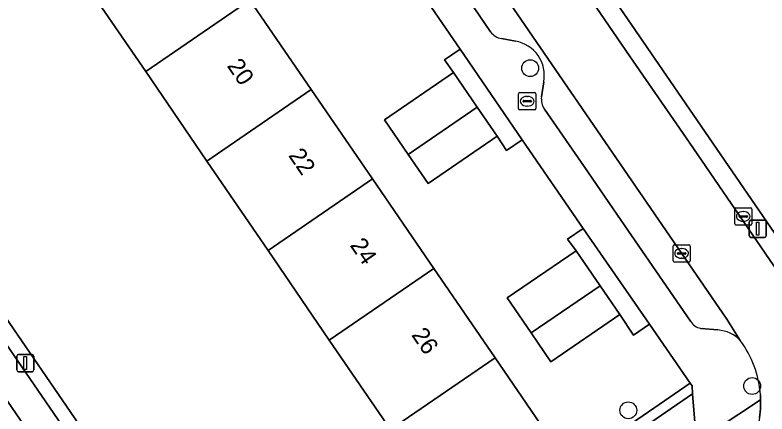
# Model space of a CAD drawing. Extents: x 157445 to 158888, y 383061 to 384688.
# Drawn here: x 158511.02 to 158554.68, y 383707.79 to 383730.94 of the extents above; entities that cross this region are included whole.
import ezdxf

# ---------------------------------------------------------------- set-up
doc = ezdxf.new("R2010")
doc.units = 0
for name, color, linetype in [('IMGEO_Boom', 7, 'Continuous'), ('IMGEO_Brandkraan', 7, 'Continuous'), ('IMGEO_Erf', 7, 'Continuous'), ('IMGEO_Groenvoorziening', 7, 'Continuous'), ('IMGEO_Haag', 7, 'Continuous'), ('IMGEO_Kolk', 7, 'Continuous'), ('IMGEO_Lichtmast', 7, 'Continuous'), ('IMGEO_Pand', 7, 'Continuous'), ('IMGEO_Pand_nummerreeks', 7, 'Continuous'), ('IMGEO_Parkeervlak_open', 7, 'Continuous'), ('IMGEO_Rijbaan_lokaal_open', 7, 'Continuous'), ('IMGEO_Voetpad_open', 7, 'Continuous')]:
    doc.layers.add(name, color=color, linetype=linetype)

msp = doc.modelspace()

# ---------------------------------------------------------------- linework, layer by layer
at = {"layer": 'IMGEO_Boom'}
for centre in [(158540.929, 383727.859), (158553.826, 383709.409), (158546.63, 383708)]:
    msp.add_circle(centre, 0.489, dxfattribs=at)
at = {"layer": 'IMGEO_Brandkraan'}
for p, q in [((158540.258, 383725.514), (158540.258, 383726.366)), ((158540.333, 383726.44), (158541.185, 383726.44)), ((158540.746, 383726.22), (158540.771, 383726.22)), ((158541.259, 383726.366), (158541.259, 383725.514)), ((158540.517, 383725.934), (158540.517, 383725.946)), ((158540.955, 383725.897), (158540.557, 383725.897)), ((158540.56, 383725.983), (158540.958, 383725.983)), ((158541.001, 383725.946), (158541.001, 383725.934)), ((158541.185, 383725.44), (158540.333, 383725.44)), ((158540.769, 383725.66), (158540.744, 383725.66))]:
    msp.add_line(p, q, dxfattribs=at)
for points in [[(158540.258, 383725.514), (158540.258, 383726.366)], [(158540.333, 383726.44), (158541.185, 383726.44)], [(158541.259, 383726.366), (158541.259, 383725.514)], [(158541.185, 383725.44), (158540.333, 383725.44)]]:
    msp.add_lwpolyline(points, dxfattribs=at)
for centre, radius, start, end in [((158540.335, 383726.364), 0.0765, 91.552, 178.448), ((158540.335, 383726.364), 0.0765, 91.552, 178.448), ((158541.183, 383726.364), 0.0765, 1.552, 88.448), ((158541.183, 383726.364), 0.0765, 1.552, 88.448), ((158540.557, 383725.943), 0.0403, 85.8775, 175.7526), ((158540.554, 383725.933), 0.0366, 178.938, 274.7102), ((158540.958, 383725.94), 0.043, 264.8664, 352.4533), ((158540.962, 383725.945), 0.0386, 1.7309, 96.639), ((158540.335, 383725.516), 0.0765, 181.552, 268.448), ((158540.335, 383725.516), 0.0765, 181.552, 268.448), ((158541.183, 383725.516), 0.0765, 271.552, 358.448), ((158541.183, 383725.516), 0.0765, 271.552, 358.448)]:
    msp.add_arc(centre, radius, start, end, dxfattribs=at)
for centre, major_axis, ratio, start_param, end_param in [((158540.745, 383725.94), (-0.387, 0.002), 0.722429, 4.712389, 7.853982), ((158540.77, 383725.94), (-0.39, 0.002), 0.717154, 1.570796, 4.712389)]:
    msp.add_ellipse(centre, major_axis=major_axis, ratio=ratio, start_param=start_param, end_param=end_param, dxfattribs=at)
at = {"layer": 'IMGEO_Erf'}
for points in [[(158514.526, 383777.448), (158533.363, 383750), (158557.601, 383714.681)], [(158475.159, 383764.884), (158485.364, 383750), (158500, 383728.653), (158524.917, 383692.311)], [(158532.816, 383706.882), (158529.265, 383712.077), (158525.713, 383717.273), (158522.162, 383722.468), (158518.61, 383727.663), (158515.059, 383732.858), (158511.507, 383738.054), (158507.957, 383743.248), (158504.405, 383748.444), (158503.341, 383750), (158500.854, 383753.639), (158500.731, 383753.819), (158497.254, 383751.44), (158493.823, 383756.453), (158497.302, 383758.833), (158493.75, 383764.029)], [(158503.302, 383762.948), (158506.861, 383757.758), (158510.42, 383752.568), (158512.181, 383750), (158513.979, 383747.378), (158517.537, 383742.188), (158521.096, 383736.998), (158524.655, 383731.808), (158528.214, 383726.618), (158531.772, 383721.428), (158535.331, 383716.238), (158538.89, 383711.047), (158542.534, 383705.733)], [(158537.248, 383700.661), (158550.217, 383709.58), (158547.869, 383713.004), (158546.927, 383712.358), (158546.136, 383713.554), (158542.141, 383710.817), (158540.995, 383712.49), (158539.603, 383714.521), (158543.597, 383717.258), (158543.094, 383717.932), (158544.006, 383718.557), (158540.474, 383723.708), (158539.553, 383723.076), (158539.009, 383723.903), (158535.013, 383721.165), (158533.854, 383722.856), (158532.479, 383724.863), (158536.474, 383727.601), (158535.961, 383728.343), (158536.874, 383728.969), (158533.544, 383733.825)]]:
    msp.add_lwpolyline(points, dxfattribs=at)
at = {"layer": 'IMGEO_Groenvoorziening'}
for points in [[(158550.366, 383708.954), (158550.33, 383709.415), (158550.217, 383709.58), (158537.248, 383700.661), (158537.588, 383700.167)], [(158550.582, 383706.16), (158550.366, 383708.954), (158537.588, 383700.167), (158537.248, 383700.661), (158524.917, 383692.311), (158525.07, 383692.088), (158525.68, 383691.703), (158528.554, 383691.298), (158529.163, 383691.463)]]:
    msp.add_lwpolyline(points, close=True, dxfattribs=at)
at = {"layer": 'IMGEO_Haag'}
msp.add_lwpolyline([(158550.366, 383708.954), (158550.33, 383709.415), (158550.217, 383709.58), (158537.248, 383700.661), (158537.588, 383700.167)], close=True, dxfattribs=at)
at = {"layer": 'IMGEO_Kolk'}
for p, q in [((158552.807, 383718.828), (158552.807, 383719.68)), ((158552.882, 383719.754), (158553.734, 383719.754)), ((158553.808, 383719.68), (158553.808, 383718.828)), ((158553.066, 383719.248), (158553.066, 383719.26)), ((158553.109, 383719.297), (158553.507, 383719.297)), ((158553.295, 383719.534), (158553.32, 383719.534)), ((158553.55, 383719.26), (158553.55, 383719.248)), ((158553.504, 383719.211), (158553.106, 383719.211)), ((158553.318, 383718.974), (158553.293, 383718.974)), ((158553.734, 383718.754), (158552.882, 383718.754)), ((158549.227, 383716.68), (158549.227, 383717.532)), ((158549.302, 383717.606), (158550.154, 383717.606)), ((158550.228, 383717.532), (158550.228, 383716.68)), ((158549.486, 383717.1), (158549.486, 383717.112)), ((158549.924, 383717.063), (158549.526, 383717.063)), ((158549.529, 383717.149), (158549.927, 383717.149)), ((158549.715, 383717.386), (158549.74, 383717.386)), ((158549.97, 383717.112), (158549.97, 383717.1)), ((158550.154, 383716.606), (158549.302, 383716.606)), ((158549.738, 383716.826), (158549.713, 383716.826))]:
    msp.add_line(p, q, dxfattribs=at)
for points in [[(158552.807, 383718.828), (158552.807, 383719.68)], [(158552.882, 383719.754), (158553.734, 383719.754)], [(158553.808, 383719.68), (158553.808, 383718.828)], [(158553.734, 383718.754), (158552.882, 383718.754)], [(158549.227, 383716.68), (158549.227, 383717.532)], [(158549.302, 383717.606), (158550.154, 383717.606)], [(158550.228, 383717.532), (158550.228, 383716.68)], [(158550.154, 383716.606), (158549.302, 383716.606)]]:
    msp.add_lwpolyline(points, dxfattribs=at)
for centre, radius, start, end in [((158552.884, 383719.678), 0.0765, 91.552, 178.448), ((158552.884, 383719.678), 0.0765, 91.552, 178.448), ((158553.732, 383719.678), 0.0765, 1.552, 88.448), ((158553.732, 383719.678), 0.0765, 1.552, 88.448), ((158553.106, 383719.257), 0.0403, 85.8775, 175.7526), ((158553.103, 383719.247), 0.0366, 178.938, 274.7102), ((158553.507, 383719.254), 0.043, 264.8664, 352.4533), ((158553.511, 383719.259), 0.0386, 1.7309, 96.639), ((158552.884, 383718.83), 0.0765, 181.552, 268.448), ((158552.884, 383718.83), 0.0765, 181.552, 268.448), ((158553.732, 383718.83), 0.0765, 271.552, 358.448), ((158553.732, 383718.83), 0.0765, 271.552, 358.448), ((158549.304, 383717.53), 0.0765, 91.552, 178.448), ((158549.304, 383717.53), 0.0765, 91.552, 178.448), ((158550.152, 383717.53), 0.0765, 1.552, 88.448), ((158550.152, 383717.53), 0.0765, 1.552, 88.448), ((158549.526, 383717.109), 0.0403, 85.8775, 175.7526), ((158549.523, 383717.099), 0.0366, 178.938, 274.7102), ((158549.927, 383717.106), 0.043, 264.8664, 352.4533), ((158549.931, 383717.111), 0.0386, 1.7309, 96.639), ((158549.304, 383716.682), 0.0765, 181.552, 268.448), ((158549.304, 383716.682), 0.0765, 181.552, 268.448), ((158550.152, 383716.682), 0.0765, 271.552, 358.448), ((158550.152, 383716.682), 0.0765, 271.552, 358.448)]:
    msp.add_arc(centre, radius, start, end, dxfattribs=at)
for centre, major_axis, ratio, start_param, end_param in [((158553.294, 383719.254), (-0.387, 0.002), 0.722429, 4.712389, 7.853982), ((158553.319, 383719.254), (-0.39, 0.002), 0.717154, 1.570796, 4.712389), ((158549.714, 383717.106), (-0.387, 0.002), 0.722429, 4.712389, 7.853982), ((158549.739, 383717.106), (-0.39, 0.002), 0.717154, 1.570796, 4.712389)]:
    msp.add_ellipse(centre, major_axis=major_axis, ratio=ratio, start_param=start_param, end_param=end_param, dxfattribs=at)
at = {"layer": 'IMGEO_Lichtmast'}
for p, q in [((158553.649, 383718.137), (158553.649, 383718.937)), ((158553.649, 383718.937), (158553.649, 383718.137)), ((158553.749, 383719.037), (158554.539, 383719.037)), ((158554.539, 383719.037), (158553.749, 383719.037)), ((158554.639, 383718.937), (158554.639, 383718.137)), ((158554.639, 383718.137), (158554.639, 383718.937)), ((158554.539, 383718.037), (158553.749, 383718.037)), ((158553.749, 383718.037), (158554.539, 383718.037)), ((158511.117, 383710.341), (158511.117, 383711.141)), ((158511.117, 383711.141), (158511.117, 383710.341)), ((158511.217, 383711.241), (158512.007, 383711.241)), ((158512.007, 383711.241), (158511.217, 383711.241)), ((158512.107, 383711.141), (158512.107, 383710.341)), ((158512.107, 383710.341), (158512.107, 383711.141)), ((158512.007, 383710.241), (158511.217, 383710.241)), ((158511.217, 383710.241), (158512.007, 383710.241))]:
    msp.add_line(p, q, dxfattribs=at)
for points in [[(158554.069, 383718.912), (158554.219, 383718.912), (158554.219, 383718.162), (158554.069, 383718.162), (158554.069, 383718.912)], [(158511.537, 383711.116), (158511.687, 383711.116), (158511.687, 383710.366), (158511.537, 383710.366), (158511.537, 383711.116)]]:
    msp.add_lwpolyline(points, dxfattribs=at)
for centre, start, end in [((158553.749, 383718.937), 90, 180), ((158553.749, 383718.937), 90, 180), ((158554.539, 383718.937), 0, 90), ((158554.539, 383718.937), 360, 90), ((158553.749, 383718.137), 180, 270), ((158553.749, 383718.137), 180, 270), ((158554.539, 383718.137), 270, 0), ((158554.539, 383718.137), 270, 0), ((158511.217, 383711.141), 90, 180), ((158511.217, 383711.141), 90, 180), ((158512.007, 383711.141), 0, 90), ((158512.007, 383711.141), 360, 90), ((158511.217, 383710.341), 180, 270), ((158511.217, 383710.341), 180, 270), ((158512.007, 383710.341), 270, 0), ((158512.007, 383710.341), 270, 0)]:
    msp.add_arc(centre, 0.1, start, end, dxfattribs=at)
at = {"layer": 'IMGEO_Pand'}
for points in [[(158518.61, 383727.663), (158524.655, 383731.808), (158521.096, 383736.998), (158515.059, 383732.858)], [(158518.61, 383727.663), (158522.162, 383722.468), (158528.214, 383726.618), (158524.655, 383731.808)], [(158533.854, 383722.856), (158537.849, 383725.595), (158536.474, 383727.601), (158532.479, 383724.863)], [(158522.162, 383722.468), (158525.713, 383717.273), (158531.772, 383721.428), (158528.214, 383726.618)], [(158533.854, 383722.856), (158535.013, 383721.165), (158539.009, 383723.903), (158537.849, 383725.595)], [(158535.331, 383716.238), (158531.772, 383721.428), (158525.713, 383717.273), (158529.265, 383712.077)], [(158540.995, 383712.49), (158544.988, 383715.229), (158543.597, 383717.258), (158539.603, 383714.521)], [(158535.331, 383716.238), (158529.265, 383712.077), (158532.816, 383706.882), (158538.89, 383711.047)], [(158540.995, 383712.49), (158542.141, 383710.817), (158546.136, 383713.554), (158544.988, 383715.229)], [(158538.89, 383711.047), (158532.816, 383706.882), (158536.452, 383701.563), (158542.534, 383705.733)]]:
    msp.add_lwpolyline(points, close=True, dxfattribs=at)
at = {"layer": 'IMGEO_Parkeervlak_open'}
for points in [[(158553.127, 383712.058), (158552.353, 383713.281), (158527.158, 383750), (158504.026, 383783.713)], [(158527.804, 383745.868), (158538.637, 383729.977)], [(158539.262, 383729.584), (158540.082, 383729.423)], [(158541.717, 383727.074), (158541.586, 383726.203)], [(158541.759, 383725.484), (158544.061, 383722.143), (158546.209, 383719.024), (158550.239, 383713.173)], [(158550.836, 383712.757), (158551.838, 383712.666)]]:
    msp.add_lwpolyline(points, dxfattribs=at)
msp.add_lwpolyline([(158471.398, 383765.665), (158482.139, 383750), (158500, 383723.952), (158524.561, 383688.133), (158526.057, 383689.159), (158500, 383727.139), (158484.316, 383750), (158472.876, 383766.675)], close=True, dxfattribs=at)
for centre, radius, start, end in [((158539.378, 383730.462), 0.886, 213.2012, 262.4754), ((158539.758, 383727.454), 1.995, 349.012, 80.667), ((158542.658, 383726.081), 1.079, 173.4792, 213.5786), ((158551.001, 383713.63), 0.888, 210.9445, 259.3166), ((158551.665, 383710.628), 2.045, 44.3556, 85.1394)]:
    msp.add_arc(centre, radius, start, end, dxfattribs=at)
at = {"layer": 'IMGEO_Rijbaan_lokaal_open'}
for points in [[(158500, 383786.505), (158501.172, 383786.122), (158502.374, 383785.438), (158503.204, 383784.728), (158504.026, 383783.713), (158527.158, 383750), (158552.353, 383713.281), (158553.127, 383712.058)], [(158557.271, 383713.187), (158550.165, 383723.561), (158546.743, 383728.518), (158532.912, 383748.723)], [(158554.299, 383708.903), (158554.315, 383708.602), (158554.305, 383708.081), (158554.249, 383707.562), (158554.147, 383707.05), (158553.999, 383706.549), (158553.807, 383706.064), (158553.573, 383705.597), (158553.298, 383705.154), (158552.984, 383704.736), (158552.635, 383704.349), (158552.252, 383703.994), (158551.839, 383703.675), (158563.771, 383711.749), (158563.871, 383711.831)]]:
    msp.add_lwpolyline(points, dxfattribs=at)
msp.add_lwpolyline([(158471.398, 383765.665), (158468.695, 383763.816), (158478.152, 383750), (158500, 383718.083), (158521.798, 383686.239), (158524.561, 383688.133), (158500, 383723.952), (158482.139, 383750)], close=True, dxfattribs=at)
msp.add_arc((158548.368, 383708.495), 5.945, 3.935, 36.8225, dxfattribs=at)
at = {"layer": 'IMGEO_Voetpad_open'}
for points in [[(158500, 383782.809), (158501.587, 383780.498), (158505.111, 383775.309), (158508.586, 383770.252), (158512.2, 383764.968), (158515.667, 383759.921), (158519.298, 383754.615), (158522.453, 383750), (158522.745, 383749.573), (158526.415, 383744.201), (158529.741, 383739.351), (158533.544, 383733.825), (158536.874, 383728.969), (158540.474, 383723.708), (158544.006, 383718.557), (158547.869, 383713.004), (158550.217, 383709.58), (158550.33, 383709.415), (158550.366, 383708.954), (158550.582, 383706.16), (158554.315, 383708.602), (158554.299, 383708.903)], [(158533.363, 383750), (158514.526, 383777.448), (158513.703, 383776.889), (158518.116, 383770.436), (158518.529, 383770.717), (158520.658, 383767.584), (158520.245, 383767.303), (158521.187, 383765.914), (158521.601, 383766.195), (158523.75, 383763.022), (158523.337, 383762.742), (158529.63, 383753.531), (158532.912, 383748.723), (158546.743, 383728.518), (158550.165, 383723.561), (158557.271, 383713.187)], [(158484.316, 383750), (158500, 383727.139), (158526.057, 383689.159), (158529.163, 383691.463), (158528.554, 383691.298), (158525.68, 383691.703), (158525.07, 383692.088), (158524.917, 383692.311), (158500, 383728.653), (158485.364, 383750), (158475.159, 383764.884)], [(158558.96, 383711.596), (158561.384, 383713.217), (158558.126, 383713.916), (158557.601, 383714.681), (158533.363, 383750)], [(158538.637, 383729.977), (158527.804, 383745.868)], [(158540.082, 383729.423), (158539.262, 383729.584)], [(158541.586, 383726.203), (158541.717, 383727.074)], [(158550.239, 383713.173), (158546.209, 383719.024), (158544.061, 383722.143), (158541.759, 383725.484)], [(158551.838, 383712.666), (158550.836, 383712.757)], [(158554.249, 383707.562), (158554.305, 383708.081), (158554.315, 383708.602), (158550.582, 383706.16)]]:
    msp.add_lwpolyline(points, dxfattribs=at)
for points in [[(158536.874, 383728.969), (158535.961, 383728.343), (158536.474, 383727.601), (158537.849, 383725.595), (158539.009, 383723.903), (158539.553, 383723.076), (158540.474, 383723.708)], [(158544.006, 383718.557), (158543.094, 383717.932), (158543.597, 383717.258), (158544.988, 383715.229), (158546.136, 383713.554), (158546.927, 383712.358), (158547.869, 383713.004)]]:
    msp.add_lwpolyline(points, close=True, dxfattribs=at)
for centre, radius, start, end in [((158539.378, 383730.462), 0.886, 213.2012, 262.4754), ((158539.758, 383727.454), 1.995, 349.012, 80.667), ((158542.658, 383726.081), 1.079, 173.4792, 213.5786), ((158551.001, 383713.63), 0.888, 210.9445, 259.3166), ((158551.665, 383710.628), 2.045, 44.3556, 85.1394), ((158548.368, 383708.495), 5.945, 3.935, 36.8225)]:
    msp.add_arc(centre, radius, start, end, dxfattribs=at)

# ---------------------------------------------------------------- texts
at = {"layer": 'IMGEO_Pand_nummerreeks'}
for s, p in [('20', (158523.294, 383727.994)), ('22', (158526.861, 383722.791)), ('24', (158530.434, 383717.58)), ('26', (158534.005, 383712.372))]:
    msp.add_text(s, height=1, rotation=304.4368, dxfattribs=at).set_placement(p)

doc.saveas('drawing.dxf')
